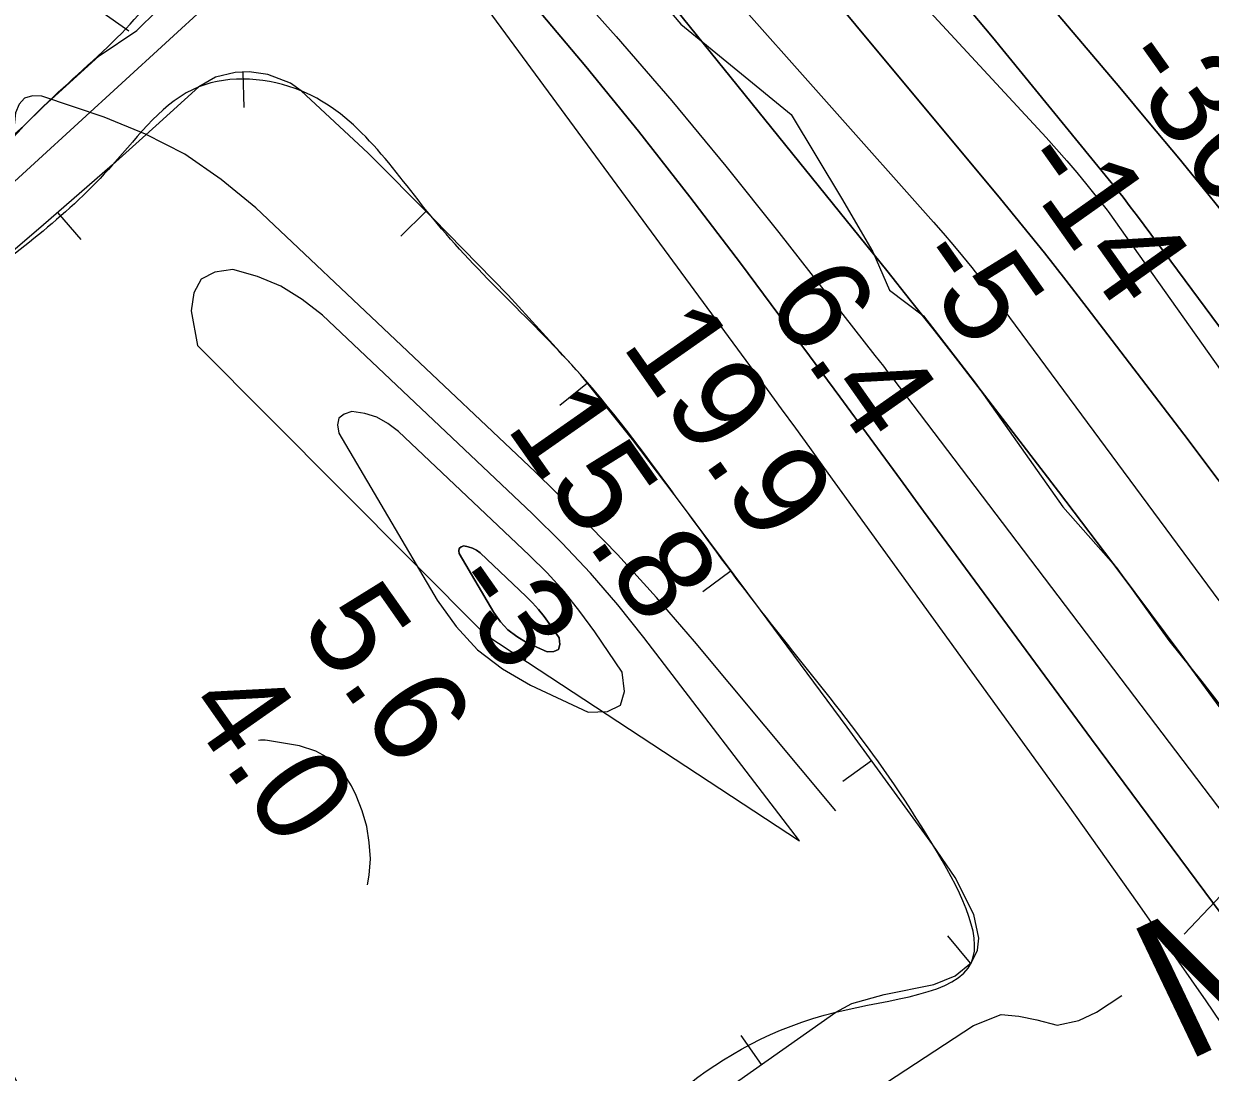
# Model space of a CAD drawing. Extents: x 3598634 to 3636690, y 517270 to 542944.
# Drawn here: x 3629242 to 3630079, y 530392 to 531132 of the extents above; entities that cross this region are included whole.
import ezdxf

# ---------------------------------------------------------------- set-up
doc = ezdxf.new("R2010")
doc.units = 0
for name, color, linetype in [('V-BORW-LINE', 7, 'Continuous'), ('V-CHAN-NAID', 7, 'Continuous'), ('V-GRID-MAJR', 7, 'Continuous'), ('V-RIVR-EDGE', 7, 'Continuous'), ('V-RIVR-RANG', 7, 'Continuous'), ('V-ROAD-CNTR', 7, 'Continuous'), ('V-TOPO-DPTH', 7, 'Continuous'), ('V-TOPO-MINR', 7, 'Continuous'), ('V-TOPO-SHOR', 7, 'Continuous'), ('V-TOPO-WATR', 7, 'Continuous')]:
    doc.layers.add(name, color=color, linetype=linetype)

msp = doc.modelspace()

# ---------------------------------------------------------------- linework, layer by layer
at = {"layer": 'V-BORW-LINE'}
for p, q in [((3629315.94, 531126.57), (3629295.5, 531140.96)), ((3629396.21, 531097.66), (3629397.05, 531072.68)), ((3629265.66, 530998.56), (3629282.04, 530979.68)), ((3629525.4, 530999.43), (3629507.66, 530981.82)), ((3629639.49, 530878.11), (3629619.95, 530862.52)), ((3629740.83, 530745.89), (3629720.79, 530730.94)), ((3629839.77, 530611.85), (3629819.59, 530597.11)), ((3629909.64, 530469.06), (3629893.67, 530488.29)), ((3629762.23, 530397.59), (3629747.84, 530418.04))]:
    msp.add_line(p, q, dxfattribs=at)
for points in [[(3629139.22, 530955.23), (3629166.56, 530983.34), (3629195.61, 531009.48), (3629207.95, 531025.69), (3629229.26, 531048.77), (3629241.7, 531059.43), (3629255.9, 531073.64), (3629294.98, 531109.16), (3629321.62, 531126.92), (3629335.83, 531141.13), (3629344.01, 531142.16), (3629347.59, 531161.48), (3629345.84, 531170.45), (3629341.34, 531178.79), (3629319.92, 531203.61), (3629303.67, 531219.64)], [(3629719.06, 530367.22), (3629814.66, 530434.48), (3629825.98, 530440.51), (3629848.71, 530446.95), (3629883.71, 530454.09), (3629898.73, 530460), (3629910.29, 530469.6), (3629914.53, 530478.2), (3629915.42, 530486.78), (3629911.95, 530503.38), (3629898.91, 530529.4), (3629883.06, 530552.6), (3629822.52, 530635.46), (3629761.6, 530718.04), (3629734.05, 530754.97), (3629706.46, 530791.87), (3629671.1, 530838.47), (3629634.61, 530884.23), (3629583.48, 530940.3), (3629530.26, 530994.54), (3629484.73, 531040.39), (3629437.44, 531084.45), (3629429.91, 531089.84), (3629413.95, 531096.02), (3629400.8, 531097.82), (3629390.9, 531097.48), (3629376.95, 531094.16), (3629365.29, 531087.3), (3629334.85, 531059.74), (3629304.39, 531032.16), (3629253.88, 530988.34), (3629203.02, 530944.9)]]:
    msp.add_lwpolyline(points, dxfattribs=at)
for points in [[(3629139.22, 530955.23), (3629105.57, 530946.09), (3629023.72, 531017.5), (3628962.23, 531003.98), (3628958.39, 530913.61), (3628905.31, 530899.21), (3628843.23, 531012.04), (3628745.25, 531176.91), (3628637.31, 531319.63), (3628481.54, 531493.86), (3628470.84, 531595.89), (3628555.93, 531715.58), (3628668.43, 531760.66), (3628815.72, 531653.85), (3628968.85, 531538.16), (3629123.76, 531419.67), (3629245.33, 531277.2), (3629341.34, 531178.79), (3629259.46, 531077.19), (3629195.61, 531009.48), (3629139.22, 530955.23)], [(3629203.02, 530944.9), (3629304.39, 531032.16), (3629365.29, 531087.3), (3629437.44, 531084.45), (3629530.26, 530994.54), (3629634.61, 530884.23), (3629706.46, 530791.87), (3629761.6, 530718.04), (3629883.06, 530552.6), (3629910.29, 530469.6), (3629814.66, 530434.48), (3629623.14, 530299.86), (3629442.77, 530180.96), (3629350.33, 530182.57), (3629262.56, 530329.87), (3629150.04, 530519.09), (3629043.67, 530690.84), (3629025.37, 530771.77), (3629151.74, 530886.03), (3629203.02, 530944.9)]]:
    msp.add_spline(points, degree=3, dxfattribs=at)
at = {"layer": 'V-GRID-MAJR'}
msp.add_spline([(3629245.78, 522922.65), (3629187.62, 528981.42), (3629129.44, 535042.13), (3629071.26, 541102.85), (3629071.24, 541104.77)], degree=3, dxfattribs=at)
at = {"layer": 'V-RIVR-EDGE'}
msp.add_lwpolyline([(3629683.8, 531156.81), (3629705.35, 531131.54), (3629783.23, 531067.71), (3629818.51, 531008.79), (3629840.63, 530970.92), (3629852.57, 530943.87), (3629876.53, 530925.8), (3629913.04, 530878.29), (3629974.65, 530791.09), (3630012.37, 530748.37), (3630049.46, 530696.65), (3630072.8, 530667.78), (3630100.33, 530632.29), (3630113.48, 530610.05), (3630133.23, 530582.98), (3630180.52, 530528.24), (3630227.17, 530459.08), (3630279.22, 530387.52), (3630371.98, 530270.22), (3630458.14, 530152.35), (3630642.95, 529873.94)], dxfattribs=at)
at = {"layer": 'V-ROAD-CNTR'}
msp.add_lwpolyline([(3628834.82, 530551.26), (3628838.76, 530588.97), (3628838.07, 530633.7), (3628844.13, 530670.54), (3628856.58, 530696.37), (3628894.98, 530732.25), (3628939.86, 530754.97), (3629007.21, 530797.66), (3629087.61, 530869.31), (3629218.29, 531005.28), (3629403.26, 531174.85), (3629440.66, 531231.27), (3629484.87, 531291.54)], dxfattribs=at)
at = {"layer": 'V-TOPO-DPTH'}
for points in [[(3629655.3, 531511.11), (3630014.86, 531086.87), (3630035.76, 531061.98), (3630056.5, 531036.97), (3630077.01, 531011.76), (3630097.38, 530986.43)], [(3630097.38, 530986.43), (3630077.01, 531011.76), (3630056.5, 531036.97), (3630035.76, 531061.98), (3630014.86, 531086.87), (3629655.3, 531511.11)], [(3630660.72, 529991.67), (3630633.11, 530030.78), (3630605.5, 530069.9), (3630578.02, 530109.11), (3630550.71, 530148.44), (3630523.53, 530187.85), (3630501.04, 530220.62), (3630483.7, 530245.82), (3630466.33, 530271), (3630448.9, 530296.15), (3630431.45, 530321.28), (3630250.26, 530581.43), (3630203.71, 530647.34), (3630156.59, 530712.85), (3630108.62, 530777.72), (3630060.08, 530842.19), (3629991.94, 530931.47), (3629976.92, 530950.89), (3629961.75, 530970.17), (3629946.32, 530989.26), (3629930.74, 531008.22), (3629522.5, 531498.51)], [(3629522.5, 531498.51), (3629930.74, 531008.22), (3629946.32, 530989.26), (3629961.75, 530970.17), (3629976.92, 530950.89), (3629991.94, 530931.47), (3630060.08, 530842.19), (3630108.62, 530777.72), (3630156.59, 530712.85), (3630203.71, 530647.34), (3630250.26, 530581.43), (3630431.45, 530321.28), (3630448.9, 530296.15), (3630466.33, 530271), (3630483.7, 530245.82), (3630501.04, 530220.62), (3630523.53, 530187.85), (3630550.71, 530148.44), (3630578.02, 530109.11), (3630605.5, 530069.9), (3630633.11, 530030.78), (3630660.72, 529991.67)], [(3630662.6, 529786.42), (3630519.9, 530020.53), (3630498.36, 530055.51), (3630476.62, 530090.36), (3630454.55, 530125.02), (3630432.28, 530159.54), (3630426.41, 530168.55), (3630406.73, 530198.34), (3630386.79, 530227.95), (3630366.47, 530257.31), (3630345.89, 530286.49), (3630142.59, 530570.85), (3630100.54, 530629.05), (3630058.11, 530686.97), (3630015.11, 530744.47), (3629971.73, 530801.68), (3629917.22, 530872.85), (3629900.73, 530894.21), (3629884.13, 530915.48), (3629867.37, 530936.62), (3629850.5, 530957.69), (3629563.65, 531313.04)], [(3629563.65, 531313.04), (3629850.5, 530957.69), (3629867.37, 530936.62), (3629884.13, 530915.48), (3629900.73, 530894.21), (3629917.22, 530872.85), (3629971.73, 530801.68), (3630015.11, 530744.47), (3630058.11, 530686.97), (3630100.54, 530629.05), (3630142.59, 530570.85), (3630345.89, 530286.49), (3630366.47, 530257.31), (3630386.79, 530227.95), (3630406.73, 530198.34), (3630426.41, 530168.55), (3630432.28, 530159.54), (3630454.55, 530125.02), (3630476.62, 530090.36), (3630498.36, 530055.51), (3630519.9, 530020.53), (3630662.6, 529786.42)], [(3629878.37, 531178.37), (3629925.13, 531122.43), (3630006.85, 531022.4), (3630012.08, 531015.89), (3630017.26, 531009.34), (3630022.34, 531002.71), (3630027.36, 530996.03), (3630279.48, 530655.73), (3630322.13, 530597.91), (3630364.6, 530539.96), (3630406.82, 530481.83), (3630448.88, 530423.58), (3630511.39, 530336.59), (3630522.02, 530321.71), (3630532.6, 530306.8), (3630543.11, 530291.84), (3630553.56, 530276.84), (3630622.48, 530177.38), (3630667.31, 530112.6), (3630712.08, 530047.77), (3630756.76, 529982.88)], [(3630756.76, 529982.88), (3630712.08, 530047.77), (3630667.31, 530112.6), (3630622.48, 530177.38), (3630553.56, 530276.84), (3630543.11, 530291.84), (3630532.6, 530306.8), (3630522.02, 530321.71), (3630511.39, 530336.59), (3630448.88, 530423.58), (3630406.82, 530481.83), (3630364.6, 530539.96), (3630322.13, 530597.91), (3630279.48, 530655.73), (3630027.36, 530996.03), (3630022.34, 531002.71), (3630017.26, 531009.34), (3630012.08, 531015.89), (3630006.85, 531022.4), (3629925.13, 531122.43), (3629878.37, 531178.37)], [(3630307.93, 530205.39), (3629995.08, 530627.05), (3629965.36, 530667.2), (3629935.69, 530707.4), (3629906.1, 530747.65), (3629876.57, 530787.95), (3629860.24, 530810.29), (3629838.88, 530839.42), (3629817.47, 530868.5), (3629795.97, 530897.53), (3629774.42, 530926.52), (3629747.3, 530962.91), (3629711.68, 531009.69), (3629675.45, 531055.98), (3629638.29, 531101.53), (3629600.51, 531146.58)], [(3629601.55, 530692.99), (3629599.78, 530693.82), (3629595.35, 530682.52), (3629597.13, 530681.35), (3629789.03, 530555.29), (3629679.19, 530698.87), (3629660.73, 530721.83), (3629641.57, 530744.16), (3629621.35, 530765.54), (3629600.43, 530786.28), (3629452.42, 530926.1), (3629438.27, 530937.33), (3629423.2, 530946.76), (3629406.74, 530953.51), (3629389.36, 530958.46), (3629376.57, 530956.61), (3629366.87, 530951.63), (3629361.81, 530941.97), (3629359.85, 530929.2), (3629364.36, 530904.76)], [(3629364.36, 530904.76), (3629566.94, 530701.18), (3629595.35, 530682.52), (3629599.78, 530693.82)], [(3629618.93, 530690.34), (3629619.91, 530693.8), (3629619.37, 530698.55), (3629612.52, 530708.6), (3629608.8, 530713.67), (3629604.89, 530718.58), (3629600.66, 530723.22), (3629596.23, 530727.69), (3629563.7, 530758.42), (3629561.13, 530760.37), (3629558.38, 530761.92), (3629555.36, 530762.86), (3629552.17, 530763.38), (3629550.22, 530762.72), (3629548.92, 530761.67), (3629548.58, 530760.03), (3629548.89, 530758), (3629573.38, 530716.43), (3629578.05, 530709.93), (3629583.36, 530704.14), (3629589.63, 530699.39), (3629596.53, 530695.35), (3629610.9, 530688.6), (3629615.68, 530688.82), (3629618.93, 530690.34)], [(3629599.78, 530693.82), (3629596.53, 530695.35), (3629589.63, 530699.39), (3629583.36, 530704.14), (3629578.05, 530709.93), (3629573.38, 530716.43), (3629548.89, 530758), (3629548.58, 530760.03), (3629548.92, 530761.67), (3629550.22, 530762.72), (3629552.17, 530763.38), (3629555.36, 530762.86), (3629558.38, 530761.92), (3629561.13, 530760.37), (3629563.7, 530758.42), (3629596.23, 530727.69), (3629600.66, 530723.22), (3629604.89, 530718.58), (3629608.8, 530713.67), (3629612.52, 530708.6), (3629619.37, 530698.55), (3629619.91, 530693.8), (3629618.93, 530690.34)], [(3629618.93, 530690.34), (3629615.68, 530688.82), (3629610.9, 530688.6), (3629601.55, 530692.99)]]:
    msp.add_lwpolyline(points, dxfattribs=at)
at = {"layer": 'V-TOPO-MINR'}
for points in [[(3629491.06, 531561.66), (3629962.99, 531051.57), (3629970.38, 531043.41), (3629977.65, 531035.15), (3629984.74, 531026.74), (3629991.72, 531018.23), (3630004.17, 531002.7), (3630006.09, 531000.18), (3630006.71, 530999.32), (3630452.79, 530369.93), (3630461.83, 530357.13), (3630470.85, 530344.3), (3630479.82, 530331.44), (3630488.77, 530318.57), (3630502.7, 530298.44), (3630504.65, 530295.61), (3630506.59, 530292.77), (3630508.53, 530289.92), (3630510.45, 530287.07), (3630655.05, 530071.94), (3630719.1, 529975.77)], [(3629655.3, 531511.11), (3630014.86, 531086.87), (3630035.76, 531061.98), (3630056.5, 531036.97), (3630077.01, 531011.76), (3630097.38, 530986.43)], [(3629522.5, 531498.51), (3629930.74, 531008.22), (3629946.32, 530989.26), (3629961.75, 530970.17), (3629976.92, 530950.89), (3629991.94, 530931.47), (3630060.08, 530842.19), (3630108.62, 530777.72), (3630156.59, 530712.85), (3630203.71, 530647.34), (3630250.26, 530581.43), (3630431.45, 530321.28), (3630448.9, 530296.15), (3630466.33, 530271), (3630483.7, 530245.82), (3630501.04, 530220.62), (3630523.53, 530187.85), (3630550.71, 530148.44), (3630578.02, 530109.11), (3630605.5, 530069.9), (3630633.11, 530030.78), (3630660.72, 529991.67)], [(3629441.98, 531488.68), (3629883.55, 530991.88), (3629890.45, 530983.97), (3629897.25, 530975.99), (3629903.92, 530967.89), (3629910.49, 530959.71), (3629922.38, 530944.64), (3629923.47, 530943.23), (3629924.55, 530941.8), (3630283.91, 530455.61), (3630308.55, 530421.85), (3630332.92, 530387.89), (3630356.87, 530353.65), (3630380.54, 530319.21), (3630417.97, 530264.05), (3630422.72, 530257.03), (3630427.44, 530250), (3630432.14, 530242.95), (3630436.82, 530235.9), (3630587.65, 530007.48), (3630635.66, 529936.34)], [(3629529.8, 531195.14), (3629766.16, 530873.68), (3629776.15, 530860.05), (3629786.12, 530846.41), (3629796.06, 530832.74), (3629805.97, 530819.06), (3629978.23, 530580.62), (3630027.22, 530511.79), (3630075.57, 530442.51), (3630122.93, 530372.55), (3630169.64, 530302.15), (3630246.25, 530184.9), (3630254.03, 530172.7), (3630261.63, 530160.38), (3630268.95, 530147.91), (3630276.08, 530135.32), (3630542.05, 529653.78)], [(3629878.37, 531178.37), (3629925.13, 531122.43), (3630006.85, 531022.4), (3630012.08, 531015.89), (3630017.26, 531009.34), (3630022.34, 531002.71), (3630027.36, 530996.03), (3630279.48, 530655.73), (3630322.13, 530597.91), (3630364.6, 530539.96), (3630406.82, 530481.83), (3630448.88, 530423.58), (3630511.39, 530336.59), (3630522.02, 530321.71), (3630532.6, 530306.8), (3630543.11, 530291.84), (3630553.56, 530276.84), (3630622.48, 530177.38), (3630667.31, 530112.6), (3630712.08, 530047.77), (3630756.76, 529982.88)], [(3629619.93, 531167.44), (3629659.77, 531122.74), (3629698.91, 531077.46), (3629737.01, 531031.29), (3629774.42, 530984.55), (3629842.24, 530897.81), (3629845.21, 530893.99), (3629848.18, 530890.16), (3629851.12, 530886.32), (3629854.06, 530882.46), (3630117.89, 530534.81), (3630157.87, 530481.32), (3630197.33, 530427.44), (3630235.99, 530373), (3630274.12, 530318.17), (3630333.54, 530231.38), (3630341.48, 530219.6), (3630349.29, 530207.75), (3630356.92, 530195.78), (3630364.44, 530183.73), (3630485.53, 529986.26)], [(3629600.51, 531146.58), (3629638.29, 531101.53), (3629675.45, 531055.98), (3629711.68, 531009.69), (3629747.3, 530962.91), (3629774.42, 530926.52), (3629795.97, 530897.53), (3629817.47, 530868.5), (3629838.88, 530839.42), (3629860.24, 530810.29), (3629876.57, 530787.95), (3629906.1, 530747.65), (3629935.69, 530707.4), (3629965.36, 530667.2), (3629995.08, 530627.05), (3630307.93, 530205.39)], [(3629814.6, 530576.49), (3629714.95, 530695.97), (3629688.09, 530727.04), (3629660.52, 530757.44), (3629631.88, 530786.84), (3629602.53, 530815.58), (3629405.37, 531001.82), (3629381.08, 531021.92), (3629355.4, 531039.71), (3629327.62, 531054), (3629298.45, 531065.98), (3629254.46, 531080.75), (3629247.86, 531080.9), (3629242.39, 531079.28), (3629238.6, 531075.01), (3629235.94, 531068.98), (3629234.98, 531060.31), (3629234.07, 531051.64), (3629233.24, 531042.96), (3629232.46, 531034.28), (3629231.65, 531024.82)], [(3629789.03, 530555.29), (3629679.19, 530698.87), (3629660.73, 530721.83), (3629641.57, 530744.16), (3629621.35, 530765.54), (3629600.43, 530786.28), (3629452.42, 530926.1), (3629438.27, 530937.33), (3629423.2, 530946.76), (3629406.74, 530953.51), (3629389.36, 530958.46), (3629376.57, 530956.61), (3629366.87, 530951.63), (3629361.81, 530941.97), (3629359.85, 530929.2), (3629364.36, 530904.76)], [(3629662.77, 530650.99), (3629665.54, 530660.79), (3629664.01, 530674.27), (3629644.55, 530702.8), (3629634.02, 530717.21), (3629622.9, 530731.13), (3629610.91, 530744.31), (3629598.33, 530756.98), (3629506.01, 530844.19), (3629498.7, 530849.75), (3629490.89, 530854.14), (3629482.33, 530856.8), (3629473.27, 530858.29), (3629467.74, 530856.43), (3629464.04, 530853.44), (3629463.09, 530848.79), (3629463.96, 530843.02), (3629533.47, 530725.02), (3629546.74, 530706.59), (3629561.81, 530690.15), (3629579.59, 530676.68), (3629599.18, 530665.19), (3629639.97, 530646.05), (3629653.52, 530646.68), (3629662.77, 530650.99)], [(3629458.15, 530612.85), (3629447.91, 530618.52), (3629436.28, 530622.38), (3629413.79, 530626.22), (3629412.14, 530626.41), (3629408.85, 530626.34), (3629407.33, 530626.1)], [(3629484.22, 530524.22), (3629485.55, 530531.16), (3629486.42, 530542.61), (3629485.55, 530554.17), (3629483.72, 530565.51), (3629480.47, 530576.54), (3629476.28, 530587.35), (3629473.08, 530594.23), (3629466.31, 530604.45), (3629458.15, 530612.85)]]:
    msp.add_lwpolyline(points, dxfattribs=at)
at = {"layer": 'V-TOPO-SHOR'}
for points in [[(3628960.26, 530725.51), (3629112.89, 530467.45), (3629307.44, 530170.6), (3629362.54, 530104.63), (3629371.25, 530093.63), (3629378.41, 530088.2), (3629388.24, 530088.45), (3629410.36, 530101.67), (3629638.14, 530252.29), (3629795.71, 530349.1), (3629911.68, 530425.17), (3629931.15, 530432.7), (3629943.82, 530431.63), (3629956.52, 530429.15), (3629970.67, 530425.31), (3629986.03, 530428.52), (3629998.51, 530434.46), (3630016.46, 530446.17)], [(3630060.27, 530489.45), (3630082.14, 530512.49), (3630097.09, 530528.19)]]:
    msp.add_lwpolyline(points, dxfattribs=at)
at = {"layer": 'V-TOPO-WATR'}
for points in [[(3629563.65, 531313.04), (3629850.5, 530957.69), (3629867.37, 530936.62), (3629884.13, 530915.48), (3629900.73, 530894.21), (3629917.22, 530872.85), (3629971.73, 530801.68), (3630015.11, 530744.47), (3630058.11, 530686.97), (3630100.54, 530629.05), (3630142.59, 530570.85), (3630345.89, 530286.49), (3630366.47, 530257.31), (3630386.79, 530227.95), (3630406.73, 530198.34), (3630426.41, 530168.55), (3630432.28, 530159.54), (3630454.55, 530125.02), (3630476.62, 530090.36), (3630498.36, 530055.51), (3630519.9, 530020.53), (3630662.6, 529786.42)], [(3629618.93, 530690.34), (3629619.91, 530693.8), (3629619.37, 530698.55), (3629612.52, 530708.6), (3629608.8, 530713.67), (3629604.89, 530718.58), (3629600.66, 530723.22), (3629596.23, 530727.69), (3629563.7, 530758.42), (3629561.13, 530760.37), (3629558.38, 530761.92), (3629555.36, 530762.86), (3629552.17, 530763.38), (3629550.22, 530762.72), (3629548.92, 530761.67), (3629548.58, 530760.03), (3629548.89, 530758), (3629573.38, 530716.43), (3629578.05, 530709.93), (3629583.36, 530704.14), (3629589.63, 530699.39), (3629596.53, 530695.35), (3629610.9, 530688.6), (3629615.68, 530688.82), (3629618.93, 530690.34)]]:
    msp.add_lwpolyline(points, dxfattribs=at)

# ---------------------------------------------------------------- texts
at = {"layer": 'V-CHAN-NAID'}
msp.add_text('MILE "111" BUOYS ', height=100, rotation=25.50168, dxfattribs=at).set_placement((3630059.78, 530398.39))
at = {"layer": 'V-RIVR-RANG'}
for s, rotation, p in [('-36', 305.32333, (3630010.73, 531105.01)), ('-14', 305.32333, (3629939.21, 531032.97)), ('-5', 305.03833, (3629865.37, 530964.66)), ('6.4', 305.03833, (3629763.8, 530935.34)), ('19.9', 305.03833, (3629662.83, 530905.15)), ('15.8', 305.03833, (3629581.25, 530847.32)), ('-3', 305.03833, (3629537.53, 530735.49)), ('5.6', 305.03833, (3629435.8, 530706.38)), ('4.0', 305.03833, (3629353.47, 530649.63))]:
    msp.add_text(s, height=67, rotation=rotation, dxfattribs=at).set_placement(p)

doc.saveas('drawing.dxf')
